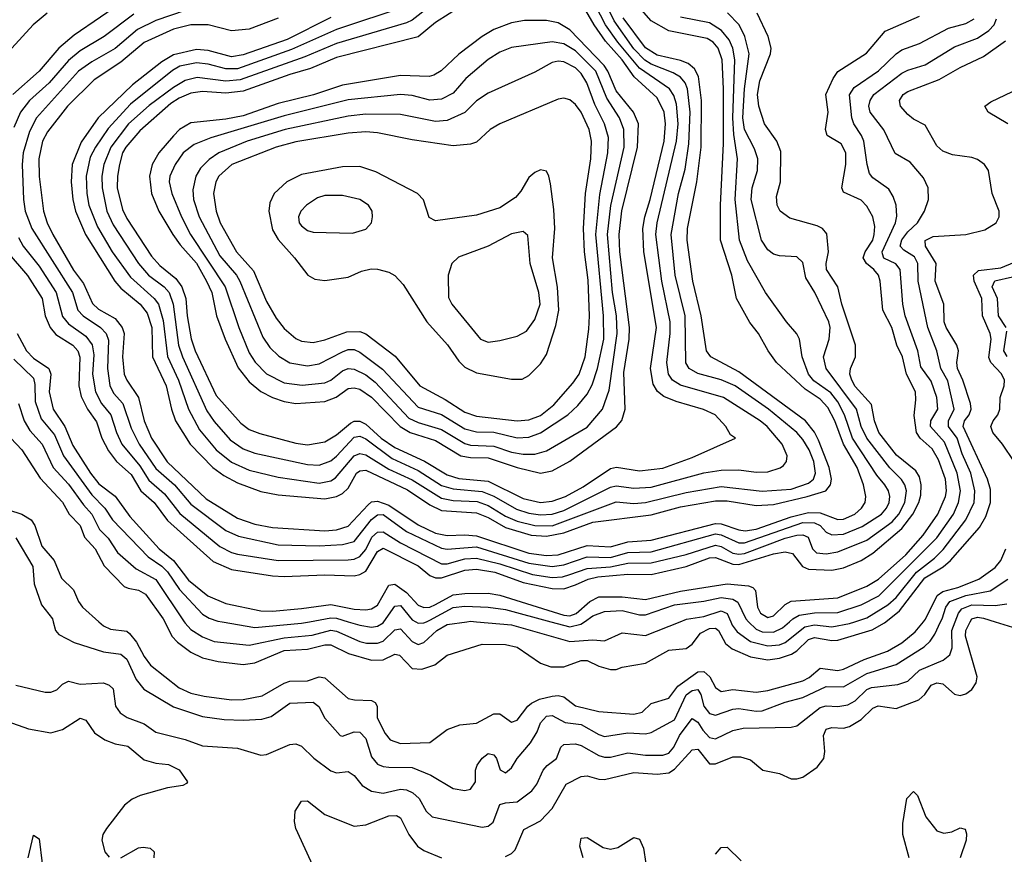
# Model space of a CAD drawing. Header units: inches. Extents: x 1682530 to 1839546, y 640742 to 791647.
# Tile 332 of 656: x 1715863 to 1719241, y 729202 to 732067. Entities that reach past the tile are written whole.
import ezdxf

# ---------------------------------------------------------------- set-up
doc = ezdxf.new("R2010")
doc.units = ezdxf.units.IN
doc.header["$MEASUREMENT"] = 0
doc.layers.add('B7712', color=7, linetype='Continuous')
doc.layers.add('B7713', color=7, linetype='Continuous')

msp = doc.modelspace()

# ---------------------------------------------------------------- linework, layer by layer
at = {"layer": 'B7712', "color": 5}
for points, elevation in [([(1715850, 729782.4), (1715950, 729758.2), (1715970, 729757.8), (1715990, 729766.3), (1716010, 729786), (1716030, 729796.1), (1716070, 729786.2), (1716150.1, 729790.1), (1716170, 729782.6), (1716183.9, 729770), (1716191.4, 729710), (1716207, 729687), (1716231, 729671), (1716290, 729650.1), (1716330, 729620.9), (1716430, 729596.3), (1716490, 729574.5), (1716610, 729565.6), (1716690, 729541.8), (1716710, 729543.9), (1716790, 729578.3), (1716810, 729581.4), (1716830, 729572.8), (1716871.8, 729531.7), (1716930, 729487.8), (1716950, 729480.9), (1716990, 729485.4), (1717010, 729472.1), (1717038.3, 729438.3), (1717070, 729417.8), (1717110, 729411), (1717170, 729425.5), (1717190, 729423.4), (1717212.3, 729412.3), (1717233, 729393), (1717257.7, 729350), (1717278, 729330), (1717450, 729294.4), (1717470, 729297.9), (1717487.6, 729312.4), (1717510, 729372.2), (1717530, 729378.7), (1717570, 729381.3), (1717620.6, 729419.4), (1717637.1, 729442.9), (1717658.7, 729490), (1717673, 729507), (1717705.2, 729530), (1717720.2, 729570), (1717730, 729578.6), (1717770, 729581), (1717790, 729574.7), (1717850, 729540.7), (1717870, 729535.2), (1717890, 729534.7), (1717950, 729550.4), (1718010, 729542.1), (1718070, 729541.9), (1718090, 729549.4), (1718107.9, 729570), (1718127.4, 729610), (1718170, 729667.5), (1718190, 729655.7), (1718207.4, 729627.4), (1718230, 729602.3), (1718250, 729597.5), (1718310, 729626.6), (1718344.8, 729635.2), (1718510, 729638.6), (1718530, 729643.2), (1718610, 729705.2), (1718630, 729711.1), (1718670, 729708.6), (1718704.8, 729715.2), (1718730, 729728.9), (1718770, 729767.1), (1718786.1, 729773.9), (1718875.8, 729784.2), (1718910, 729796.6), (1718950, 729834.1), (1719031.7, 729868.3), (1719054, 729886), (1719063, 729910), (1719061.5, 729970), (1719072.8, 730000)], 640), ([(1715977.7, 730000), (1715986, 729970), (1715996.5, 729956.5), (1716050, 729929.3), (1716150, 729897.1), (1716210, 729888.6), (1716230, 729871.3), (1716262, 729802), (1716288.2, 729768.2), (1716390, 729708), (1716490, 729675.2), (1716563.9, 729663.9), (1716630, 729662.7), (1716694, 729666), (1716725.8, 729674.2), (1716790, 729720.6), (1716870, 729724.5), (1716888.8, 729708.8), (1716910, 729668.5), (1716962.6, 729610), (1716970, 729606.8), (1717010, 729621.7), (1717030, 729621.3), (1717050, 729598.9), (1717070, 729536.2), (1717090.9, 729510.9), (1717110, 729502.6), (1717130, 729500.3), (1717210, 729500.1), (1717273.8, 729473.8), (1717350, 729427.6), (1717390, 729421), (1717410, 729425), (1717426.8, 729450), (1717427.1, 729490), (1717432.7, 729507.3), (1717450, 729531.4), (1717470, 729547.7), (1717490, 729542.6), (1717499.1, 729530), (1717511.5, 729491.5), (1717530, 729481.3), (1717550, 729498.9), (1717569.8, 729530), (1717615.7, 729584.4), (1717638.2, 729621.8), (1717650, 729652.7), (1717670, 729676), (1717690, 729678.1), (1717734.6, 729654.6), (1717790, 729646.7), (1717850, 729612.8), (1717870, 729606.6), (1717950, 729618.9), (1718010, 729615.4), (1718030, 729619.3), (1718110, 729663.7), (1718150, 729749.3), (1718170, 729763.5), (1718190, 729767), (1718200.1, 729750), (1718210, 729709.7), (1718230, 729684.6), (1718250, 729679.1), (1718310, 729700.2), (1718330, 729702.3), (1718390, 729692.8), (1718410, 729694.4), (1718490, 729723.9), (1718550, 729739.6), (1718630, 729777.6), (1718690, 729776.4), (1718770, 729822.5), (1718870, 729852.7), (1718966.3, 729913.7), (1718986.9, 729933.1), (1719002.6, 729957.4), (1719022.9, 730000)], 660), ([(1716134.4, 730000), (1716150, 729986.1), (1716174.4, 729974.4), (1716230, 729967.5), (1716239.6, 729959.6), (1716263.7, 729930), (1716290, 729880.4), (1716311.2, 729851.2), (1716410, 729772.7), (1716450, 729755.4), (1716495.7, 729744.3), (1716590, 729732.4), (1716630, 729732.6), (1716694.6, 729745.4), (1716770, 729789.1), (1716790, 729795.6), (1716850, 729797.6), (1716890, 729810.4), (1716910, 729807.1), (1716990, 729737), (1717011.5, 729731.5), (1717069.4, 729729.4), (1717082.3, 729722.3), (1717089.2, 729710), (1717089.8, 729669.8), (1717116.4, 729616.4), (1717134.2, 729594.2), (1717170, 729582.3), (1717270, 729585.9), (1717330, 729630.1), (1717373.4, 729646.6), (1717430, 729652.2), (1717490, 729683.4), (1717510, 729684.2), (1717550, 729654.8), (1717570, 729662.6), (1717606.1, 729710), (1717619.4, 729720.6), (1717645.9, 729734.1), (1717690, 729744.8), (1717710, 729746.9), (1717730, 729742), (1717770, 729711.2), (1717850, 729692.4), (1717970, 729683.1), (1717998.8, 729690), (1718030, 729718.9), (1718090, 729737.4), (1718121.5, 729778.5), (1718190, 729827.6), (1718210, 729829.8), (1718230.8, 729810.8), (1718250, 729774), (1718270, 729760.9), (1718310, 729767.2), (1718390, 729758.8), (1718430, 729764.3), (1718550, 729797), (1718571.9, 729808.1), (1718610, 729840.4), (1718670, 729832.4), (1718690, 729836.8), (1718761.1, 729870), (1718840.7, 729899.3), (1718890, 729927.9), (1718935, 729965), (1718964.2, 730000)], 680), ([(1716360.3, 730000), (1716385.3, 729950), (1716403.7, 729930), (1716450, 729895.1), (1716490, 729876.4), (1716543.4, 729863.4), (1716630, 729853.4), (1716670, 729859.3), (1716770, 729900.9), (1716850, 729906.3), (1716910, 729920.9), (1716930, 729921), (1716990.6, 729890.6), (1717070, 729868.2), (1717110, 729868.9), (1717150, 729888.8), (1717165.7, 729885.7), (1717210, 729839.3), (1717243.2, 729836.8), (1717287.7, 729852.3), (1717330, 729885.5), (1717450, 729923), (1717530, 729921.9), (1717570, 729913), (1717650, 729857.4), (1717684.9, 729844.9), (1717730, 729845.8), (1717790, 729866.9), (1717810, 729866.5), (1717850, 729847.3), (1717890, 729835.6), (1717910, 729836.3), (1717930, 729844.4), (1718010, 729857.7), (1718090, 729902.6), (1718150, 729908.4), (1718170, 729923.3), (1718199.2, 729960.8), (1718230, 729976.4), (1718250, 729977.8), (1718260.7, 729970), (1718284.9, 729924.9), (1718307.6, 729907.6), (1718370, 729879.2), (1718430, 729868.8), (1718470, 729875.2), (1718510.8, 729889.2), (1718530, 729900.3), (1718570, 729938.8), (1718590, 729946.5), (1718650, 729935.9), (1718670, 729937.2), (1718788.1, 729971.9), (1718830, 729996.3), (1718834.6, 730000)], 720), ([(1716426.7, 730000), (1716430, 729995.1), (1716450, 729973.1), (1716490, 729947.8), (1716530, 729931.9), (1716650, 729919.2), (1716770, 729945), (1716865.9, 729954.1), (1716930, 729970.7), (1716950, 729968.1), (1717030, 729932.1), (1717053.3, 729926.7), (1717090, 729926.8), (1717110, 729933.5), (1717150, 729972.8), (1717170, 729975.9), (1717210, 729932.5), (1717230, 729922.1), (1717250, 729928.8), (1717294.3, 729970), (1717330, 729990.6), (1717396.6, 730000)], 740), ([(1716557.2, 730000), (1716670, 729979.8), (1716830, 729994.8), (1716857.3, 730000)], 760), ([(1716990.4, 730000), (1717030, 729987.9), (1717070, 729981.5), (1717090, 729985), (1717110, 729996.8), (1717112.2, 730000)], 760), ([(1717221.7, 730000), (1717230, 729995.1), (1717250, 729996.4), (1717258.3, 730000)], 760), ([(1717430.5, 730000), (1717550, 729989), (1717750, 729932.2), (1717830, 729938), (1717870, 729934), (1717930, 729962.4), (1718010, 729953.4), (1718129.2, 730000)], 740), ([(1717530, 729193.7), (1717550, 729203.8), (1717563, 729217), (1717593.2, 729286.8), (1717650, 729316.6), (1717690, 729358.7), (1717737.7, 729442.3), (1717790, 729468.6), (1717810, 729471.5), (1717850, 729459.7), (1717870, 729458.3), (1717970, 729482), (1718050, 729476.4), (1718090, 729481.1), (1718110, 729493.4), (1718170, 729560.7), (1718190, 729562.9), (1718230, 729512.2), (1718250, 729512.6), (1718310, 729535.9), (1718336.6, 729536.6), (1718370, 729525.6), (1718413.4, 729490), (1718470, 729478.6), (1718510, 729461.2), (1718530, 729460.7), (1718550, 729466.5), (1718599.3, 729500.7), (1718621.8, 729530), (1718625.4, 729554.6), (1718621.1, 729610), (1718630, 729631.8), (1718650, 729636.6), (1718690, 729634.6), (1718710, 729640.6), (1718750, 729664.6), (1718790, 729703.6), (1718809, 729711), (1718870, 729702.5), (1718948.2, 729731.8), (1718968.5, 729750), (1718990, 729782.5), (1719009.4, 729790.6), (1719030, 729787.4), (1719070, 729751.1), (1719090, 729746.5), (1719110, 729752.9), (1719130, 729767.1), (1719145.4, 729790), (1719148.6, 729811.4), (1719108.5, 729950), (1719109.7, 729970), (1719124.8, 730000)], 620), ([(1717685.8, 730000), (1717750, 729982.6), (1717788.6, 729991.4), (1717800.8, 730000)], 760), ([(1718302.7, 730000), (1718308, 729988), (1718325.2, 729965.2), (1718370, 729932.7), (1718430, 729916.9), (1718470, 729921.1), (1718490, 729929.3), (1718556.9, 729983.1), (1718590, 729990), (1718650, 729982.2), (1718710, 729994), (1718728.6, 730000)], 740), ([(1718364.2, 730000), (1718390, 729974.3), (1718410, 729964.9), (1718450, 729964.4), (1718480.7, 729979.3), (1718504, 730000)], 760), ([(1719210.4, 730000), (1719270, 729981.3), (1719310, 729976.4), (1719330, 729978.9), (1719350, 729987.6), (1719361.8, 730000)], 620), ([(1715818.5, 729658.5), (1715892.7, 729632.7), (1715970, 729618.9), (1716009.4, 729630.6), (1716070, 729669.2), (1716090, 729661.7), (1716119.1, 729619.1), (1716155.1, 729595.1), (1716190, 729580.8), (1716233.4, 729573.4), (1716290, 729526.2), (1716330, 729514.7), (1716373.4, 729510), (1716410, 729492), (1716438.7, 729450), (1716435.5, 729444.5), (1716422.5, 729437.5), (1716370, 729429.8), (1716276, 729404), (1716248.6, 729391.4), (1716222.3, 729370), (1716160.9, 729290), (1716148.3, 729270), (1716144.6, 729250), (1716155.4, 729210), (1716170, 729192.3)], 620), ([(1718914.6, 729190), (1718893.4, 729270), (1718893, 729307), (1718907.2, 729392.9), (1718930, 729417.6), (1718943.7, 729403.7), (1718972.2, 729330), (1719010, 729282.5), (1719033.7, 729273.7), (1719061.8, 729278.2), (1719090, 729292.2), (1719107.5, 729287.5), (1719112.1, 729272.1), (1719110.1, 729250), (1719090.3, 729190)], 580), ([(1716874.5, 729150), (1716809.9, 729290), (1716805.9, 729314.1), (1716808.1, 729350), (1716830, 729384.2), (1716850, 729385.5), (1716910, 729337.8), (1717010, 729298.6), (1717050, 729302.5), (1717130, 729334.2), (1717155.3, 729335.3), (1717170, 729326.7), (1717197.7, 729270), (1717227.7, 729230), (1717250, 729214.2), (1717310.4, 729190)], 620), ([(1715891.6, 729190), (1715910, 729267.7), (1715930, 729254.9), (1715939.7, 729170)], 580), ([(1717796.4, 729190), (1717785, 729230), (1717790, 729257.4), (1717810, 729259.3), (1717864.7, 729224.7), (1717890, 729218.8), (1717915.2, 729224.8), (1717970, 729259.1), (1717990, 729254), (1718002.8, 729222.8), (1718011.6, 729170)], 580), ([(1716210, 729189.7), (1716270, 729223.4), (1716286.3, 729226.3), (1716310, 729222.3), (1716324.3, 729210), (1716323.2, 729190)], 620), ([(1718250, 729201.5), (1718270, 729225.2), (1718290, 729226.3), (1718338.7, 729178.7)], 580)]:
    msp.add_lwpolyline(points, dxfattribs=dict(at, elevation=elevation))
at = {"layer": 'B7713', "color": 5}
for points, elevation in [([(1716230, 732139), (1716050, 732014.1), (1715997.1, 731970), (1715929.8, 731890.2), (1715838.7, 731810)], 820), ([(1717187.4, 732112.6), (1716950, 732033.4), (1716795.4, 731964.6), (1716610, 731898.9), (1716570, 731898), (1716510, 731914.5), (1716470, 731919.4), (1716412.5, 731907.5), (1716386.8, 731893.2), (1716242.7, 731777.3), (1716166.7, 731693.3), (1716122.7, 731630), (1716105, 731595), (1716090.9, 731530), (1716092.8, 731470), (1716100.2, 731430), (1716130, 731356.2), (1716179.6, 731270), (1716243.3, 731183.3), (1716324.6, 731110), (1716339.4, 731090), (1716354.6, 731034.6), (1716370.4, 730910.4), (1716407.8, 730830), (1716441.5, 730730), (1716479.3, 730659.3), (1716537.5, 730590), (1716590, 730547.6), (1716650, 730521), (1716750, 730497), (1716890, 730476.1), (1716930, 730484.3), (1716946.2, 730493.8), (1717010, 730569.4), (1717030, 730578.3), (1717050, 730573.4), (1717130, 730523.4), (1717210, 730487.7), (1717310, 730424.1), (1717350, 730416.1), (1717432.5, 730412.5), (1717470, 730399.5), (1717530, 730362.7), (1717570, 730345.4), (1717630, 730330.8), (1717690, 730329.2), (1717910, 730411.7), (1717970, 730406.5), (1718010, 730409.1), (1718150, 730444), (1718270, 730464.7), (1718410, 730448.2), (1718510, 730455.1), (1718570, 730475.4), (1718587.2, 730490), (1718593.8, 730510), (1718587.8, 730550), (1718571.3, 730590), (1718550, 730626.1), (1718529.5, 730650), (1718432.5, 730730), (1718317.6, 730810), (1718270.4, 730830.4), (1718190, 730852.4), (1718160.4, 730870), (1718148.6, 730888.6), (1718146.4, 731050), (1718112.4, 731190), (1718098.3, 731330), (1718123.9, 731470), (1718146.3, 731553.7), (1718158.8, 731641.2), (1718163.7, 731750), (1718154, 731830), (1718145.8, 731850), (1718129.9, 731870), (1718104.9, 731884.9), (1718030, 731914.2), (1718008.3, 731928.3), (1717970, 731967.5), (1717902.8, 732062.8), (1717857.6, 732157.6)], 940), ([(1717266.9, 732110), (1717210, 732065.5), (1717190, 732057), (1716950, 731985.9), (1716840.7, 731939.3), (1716619.2, 731860.8), (1716570, 731855.7), (1716471.6, 731868.4), (1716430, 731858.7), (1716390, 731834.5), (1716307.4, 731772.6), (1716236, 731710), (1716175.3, 731630), (1716152, 731570), (1716145.1, 731530), (1716145.3, 731490), (1716162.2, 731410), (1716183.4, 731363.4), (1716270.4, 731230), (1716305.3, 731190), (1716358, 731150), (1716375.6, 731130), (1716389.8, 731090), (1716407.5, 730950), (1716421, 730910), (1716504.6, 730724.6), (1716530, 730688.1), (1716584.8, 730624.8), (1716630, 730593.7), (1716670, 730578.4), (1716850, 730539.7), (1716890, 730538.2), (1716930, 730553.1), (1716950, 730568.1), (1717010, 730633.3), (1717030, 730637.8), (1717050, 730628.5), (1717140.8, 730560.8), (1717230, 730519.4), (1717310, 730468.2), (1717350, 730456.6), (1717450, 730447.7), (1717490, 730431.3), (1717567.1, 730387.1), (1717610, 730373.4), (1717650, 730367.2), (1717690, 730369.4), (1717730, 730381.8), (1717890, 730462.5), (1717910, 730466.9), (1717970, 730458.4), (1718030, 730462.2), (1718210, 730511.3), (1718270, 730521), (1718330, 730521.3), (1718390, 730513.6), (1718430, 730515.2), (1718471.8, 730528.2), (1718483.4, 730536.6), (1718494.3, 730550), (1718496.4, 730570), (1718479.4, 730610), (1718427.4, 730670), (1718403.7, 730690), (1718277.4, 730770), (1718130, 730812.2), (1718102.6, 730830), (1718089.7, 730849.7), (1718083.6, 730890), (1718095.4, 730990), (1718095.3, 731030), (1718065.7, 731170), (1718045.9, 731330), (1718050.7, 731370), (1718117.1, 731650), (1718122.3, 731710), (1718116.7, 731776.7), (1718107.3, 731807.3), (1718092.1, 731830), (1717990, 731900.9), (1717915.1, 731990), (1717873.5, 732050), (1717821.1, 732150)], 960), ([(1717430, 732148.2), (1717290, 732057.7), (1717230, 732008.7), (1716950, 731938), (1716860.7, 731899.3), (1716790, 731879.6), (1716630, 731822.4), (1716570, 731814.9), (1716490, 731820.3), (1716450, 731815), (1716410, 731798.2), (1716380.9, 731779.1), (1716274.6, 731685.4), (1716227.2, 731630), (1716216, 731610), (1716205.4, 731570), (1716197.9, 731530), (1716197.2, 731490), (1716215.1, 731415.1), (1716230, 731384.4), (1716314.9, 731254.9), (1716343.8, 731223.8), (1716398.4, 731178.3), (1716419.4, 731150), (1716432.8, 731110), (1716437, 731050), (1716451.3, 730971.3), (1716465.2, 730930), (1716537.3, 730777.3), (1716621.4, 730681.4), (1716650, 730660.5), (1716686.3, 730646.3), (1716810, 730613.2), (1716850, 730607.3), (1716910, 730617.3), (1716950, 730641.7), (1716998.3, 730681.7), (1717010, 730688.2), (1717030, 730689.1), (1717050, 730678.9), (1717102.6, 730630), (1717150, 730597.9), (1717251.3, 730551.3), (1717330, 730504.5), (1717370, 730492.2), (1717470, 730482.2), (1717590, 730423.6), (1717650, 730409.8), (1717690, 730413.8), (1717735.9, 730430), (1717796.2, 730463.8), (1717890, 730526.4), (1717910.3, 730530.3), (1717990, 730517.9), (1718070, 730527), (1718170, 730563.5), (1718319, 730630), (1718302.2, 730642.2), (1718285.8, 730670), (1718249, 730710), (1718209.1, 730729.1), (1718115.9, 730755.9), (1718073.5, 730773.5), (1718050.9, 730790.9), (1718036, 730816), (1718027.2, 730870), (1718047.8, 731010), (1718004.7, 731270), (1718001.4, 731350), (1718007.8, 731390), (1718026.6, 731450), (1718074.1, 731650), (1718079, 731710), (1718073.9, 731750), (1718050, 731799.5), (1717970.8, 731870.8), (1717930.1, 731930), (1717873.3, 731993.3), (1717834, 732050), (1717790, 732126.1)], 980), ([(1716750, 732072.5), (1716650, 732034.4), (1716590, 732028.8), (1716510, 732049.5), (1716450, 732049.7), (1716390, 732035), (1716290, 731989.4), (1716210, 731921.8), (1716118.8, 731861.2), (1716026.4, 731770), (1715958.2, 731681.8), (1715941, 731650), (1715928.6, 731590), (1715929.3, 731529.3), (1715944.1, 731410), (1715956.7, 731370), (1715976.8, 731330), (1716047.2, 731207.2), (1716081.8, 731161.8), (1716113.1, 731093.1), (1716133.4, 731073.4), (1716190, 731041.5), (1716214.9, 731010), (1716220.7, 730990), (1716215.2, 730910), (1716221.6, 730850), (1716230.1, 730830), (1716270.5, 730770.5), (1716289.3, 730690), (1716315.1, 730630), (1716369, 730549), (1716502.3, 730422.3), (1716610, 730356), (1716670, 730334.8), (1716730, 730323.3), (1716910, 730312.4), (1716950, 730315.3), (1716990, 730328.8), (1717058, 730402), (1717070, 730411.5), (1717090, 730413.8), (1717130, 730400.7), (1717230, 730332.9), (1717290, 730304.4), (1717330, 730296), (1717390, 730299), (1717430, 730295.5), (1717610, 730235), (1717670, 730227.3), (1717710, 730229.7), (1717810, 730261.4), (1717890, 730257.7), (1717950, 730274), (1718030, 730279.7), (1718250, 730337.9), (1718270, 730336.3), (1718330, 730315.6), (1718352.5, 730312.5), (1718390, 730318.3), (1718510, 730360), (1718570, 730375.5), (1718610, 730374.3), (1718670, 730351.3), (1718690, 730352.4), (1718728.9, 730370), (1718751.7, 730390), (1718763.5, 730410), (1718766.1, 730430), (1718758.1, 730470), (1718737, 730530), (1718690, 730610.3), (1718659.7, 730690), (1718635.7, 730735.7), (1718610, 730764.2), (1718558.2, 730798.2), (1718459.2, 730890), (1718430.9, 730930), (1718397.5, 730990), (1718367.7, 731027.7), (1718322.1, 731110), (1718306.8, 731190), (1718267.9, 731310), (1718267.7, 731430), (1718277.4, 731642.6), (1718278, 731830), (1718273.7, 731930), (1718259.4, 731970), (1718242.1, 731990), (1718222.2, 732002.2), (1718090, 732029.1), (1718030, 732063.4), (1717988.2, 732110)], 880), ([(1715819.6, 731270), (1715890, 731188.6), (1715939.5, 731110), (1715949.8, 731050), (1715966.9, 731010), (1715986.6, 730986.6), (1716045.6, 730950), (1716062.3, 730930), (1716068.6, 730908.6), (1716065.4, 730810), (1716073.9, 730773.9), (1716095, 730730), (1716126.2, 730686.2), (1716145, 730630), (1716167.2, 730587.2), (1716195, 730550), (1716245.1, 730505.1), (1716278, 730450), (1716323.9, 730410), (1716370, 730347.8), (1716527.2, 730207.2), (1716590, 730178.9), (1716730, 730157.9), (1716770, 730155.6), (1716910, 730161.1), (1717010, 730157.8), (1717030, 730161.9), (1717050, 730173.5), (1717090, 730240.7), (1717110, 730252.3), (1717230, 730192.2), (1717270, 730159.2), (1717290, 730150.6), (1717310, 730151.3), (1717390, 730176.6), (1717430, 730180.4), (1717492.8, 730170), (1717590, 730135), (1717690, 730114.1), (1717730, 730113.3), (1717770, 730126.6), (1717813.4, 730146.7), (1717846.2, 730153.8), (1717950, 730163.1), (1718030, 730162.6), (1718150, 730189.6), (1718230, 730219.4), (1718250, 730221.2), (1718310, 730197.8), (1718330, 730197), (1718450, 730233.1), (1718490, 730240.2), (1718514.8, 730234.8), (1718548.9, 730190), (1718570, 730180.1), (1718650, 730176.9), (1718690, 730185.2), (1718750, 730210.9), (1718790, 730235.4), (1718890, 730320.3), (1718927, 730370), (1718948.3, 730410), (1718954.9, 730434.9), (1718956.3, 730470), (1718950, 730497.9), (1718938.2, 730518.2), (1718872, 730572), (1718810.9, 730650), (1718796.1, 730690), (1718785.5, 730745.5), (1718730, 730807.8), (1718718.1, 730830), (1718711, 730850), (1718713.6, 730870), (1718731, 730910), (1718731.3, 730950), (1718684.3, 731090), (1718669.9, 731150), (1718631.8, 731210), (1718629.9, 731230), (1718638.1, 731270), (1718632.2, 731332.2), (1718617.3, 731350), (1718599.2, 731359.2), (1718505.7, 731385.7), (1718472.7, 731410), (1718461.6, 731430), (1718459.6, 731460.4), (1718473.1, 731510), (1718474.6, 731614.6), (1718461.1, 731650), (1718418.5, 731710), (1718399, 731770), (1718394.1, 731810), (1718402.3, 731857.7), (1718439.4, 731950), (1718440.9, 731970), (1718431.5, 732010), (1718393.9, 732090)], 820), ([(1715956.8, 732090), (1715908.7, 732050), (1715835.7, 731970)], 780), ([(1716254, 732086), (1716152.7, 732010), (1716070, 731960.4), (1716030, 731926.7), (1715964.4, 731850), (1715896.4, 731790), (1715865.1, 731750), (1715842.8, 731697.2)], 840), ([(1715854.5, 730990), (1715886.5, 730930), (1715910, 730904.8), (1715962.4, 730870), (1715969.2, 730850), (1715963.5, 730790), (1715977.7, 730730), (1716017.7, 730670), (1716045.4, 730605.4), (1716105.7, 730510), (1716134.1, 730474.1), (1716190, 730431.1), (1716240.9, 730360.9), (1716341.3, 730250), (1716390.1, 730210), (1716442.4, 730142.4), (1716508.5, 730088.5), (1716570, 730062.5), (1716690, 730037.3), (1716730, 730036.4), (1716830, 730045.1), (1716930, 730059.6), (1717010, 730043.1), (1717050, 730040.5), (1717070, 730044.6), (1717090, 730056.5), (1717130, 730125.5), (1717150, 730129.4), (1717190, 730100.9), (1717230, 730057.2), (1717250, 730048.8), (1717270, 730050.7), (1717290, 730059.4), (1717350, 730092.2), (1717390, 730097.6), (1717470, 730098.2), (1717510, 730090.8), (1717730, 730023.1), (1717750, 730020.8), (1717772, 730028), (1717819.5, 730070), (1717850, 730085.8), (1717930, 730085.4), (1718010, 730075.9), (1718130, 730104.5), (1718290, 730130), (1718363.6, 730123.6), (1718378, 730118.1), (1718387.9, 730107.9), (1718394.2, 730050), (1718404.4, 730030), (1718430, 730014.5), (1718450, 730019.9), (1718490, 730059.4), (1718509.7, 730070.3), (1718670, 730081.9), (1718770, 730122.5), (1718810, 730145.8), (1718903.3, 730230), (1718962.6, 730297.4), (1719013.9, 730370), (1719039.5, 730430), (1719042.9, 730450), (1719039.1, 730490), (1719015.6, 730555.6), (1718993.6, 730593.6), (1718952.8, 730630), (1718939.9, 730650), (1718932.2, 730707.8), (1718938, 730762), (1718936.2, 730790), (1718906.1, 730850), (1718891.8, 730910), (1718872.6, 730950), (1718855, 731010), (1718824.1, 731070), (1718815.1, 731170), (1718809.5, 731190), (1718793.5, 731210), (1718768.2, 731230), (1718757.6, 731250), (1718764.1, 731270), (1718789.9, 731310), (1718794.9, 731330), (1718796.9, 731356.9), (1718790.3, 731390), (1718770, 731426.9), (1718750, 731447.5), (1718690, 731475.3), (1718684, 731490), (1718697.9, 731570), (1718697.7, 731610), (1718681.4, 731641.4), (1718634, 731670), (1718627.9, 731690), (1718636.9, 731750), (1718629.1, 731810), (1718654.2, 731865.8), (1718670.3, 731889.7), (1718768, 731952), (1718832.3, 732027.7), (1718950, 732078.8)], 780), ([(1715858.9, 731318.9), (1715874.7, 731290), (1715930, 731221.4), (1715988, 731130), (1716010, 731047.9), (1716030, 731022.6), (1716090, 730980.6), (1716111, 730951), (1716116.8, 730916.8), (1716112.8, 730850), (1716123.1, 730790), (1716143.3, 730750), (1716175.9, 730710), (1716194.8, 730650), (1716213.6, 730610), (1716274.9, 730534.9), (1716306.3, 730486.3), (1716359.8, 730439.8), (1716411.8, 730371.8), (1716550, 730258.7), (1716590, 730237.9), (1716610, 730232.5), (1716750, 730209.8), (1716990, 730212.8), (1717010, 730215.1), (1717030, 730223.7), (1717050, 730248), (1717071.5, 730290), (1717090, 730307.9), (1717110, 730309.2), (1717170, 730270.8), (1717310, 730198.6), (1717330, 730198.8), (1717390, 730215.6), (1717430, 730218.9), (1717510, 730199), (1717622.2, 730162.2), (1717690, 730151.9), (1717725.4, 730154.6), (1717750, 730162.3), (1717810, 730182.5), (1717890, 730188.3), (1717950, 730200.9), (1718030, 730201.8), (1718150, 730230.4), (1718250, 730263.4), (1718270, 730259), (1718310, 730235.8), (1718330, 730231.9), (1718350, 730234.6), (1718490, 730287.6), (1718530, 730297.8), (1718550, 730298.4), (1718568.9, 730290), (1718583.5, 730250), (1718597, 730237), (1718630, 730233), (1718670, 730240.3), (1718770, 730279.9), (1718856.5, 730343.5), (1718879.1, 730370), (1718900.2, 730410), (1718905.5, 730450), (1718899.8, 730470), (1718888.3, 730488.3), (1718848.4, 730528.4), (1718769.9, 730630), (1718750, 730670), (1718733.8, 730730), (1718629.9, 730870), (1718620.7, 730910), (1718639.9, 730970), (1718644.4, 731010), (1718639.1, 731030), (1718591.3, 731130), (1718560.9, 731180.9), (1718550, 731233), (1718530, 731252.6), (1718470, 731256.4), (1718450, 731262.6), (1718430, 731277.5), (1718408.5, 731310), (1718372.6, 731450), (1718375.9, 731490), (1718394.5, 731550), (1718395.4, 731590), (1718384.1, 731624.1), (1718350.2, 731690), (1718344.1, 731730), (1718350, 731830.4), (1718365.4, 731950), (1718350.9, 732010), (1718331.4, 732050), (1718291.3, 732091.3)], 840), ([(1716430, 732098.7), (1716330, 732064.3), (1716266.9, 732033.1), (1716190, 731968), (1716110, 731922.3), (1716064.9, 731890), (1715920.1, 731730), (1715896.5, 731683.5), (1715874.7, 731610), (1715871.5, 731570), (1715875.3, 731450), (1715881.9, 731410), (1715904.7, 731350), (1716043.8, 731130), (1716062.4, 731070), (1716080.3, 731050), (1716140.1, 731010), (1716159.1, 730990), (1716167.2, 730967.2), (1716164.1, 730870), (1716171.7, 730811.7), (1716185.2, 730785.2), (1716216.3, 730750), (1716245.1, 730665.1), (1716272.6, 730610), (1716330, 730526.6), (1716394, 730470), (1716450, 730403.3), (1716570, 730313.7), (1716613.8, 730293.8), (1716750, 730264.2), (1716890, 730261.2), (1716970, 730264.9), (1717010, 730275.5), (1717070, 730351), (1717090, 730367.7), (1717110, 730368.4), (1717189.6, 730309.6), (1717310, 730252.9), (1717330, 730249.5), (1717430, 730257.5), (1717610, 730201.4), (1717690, 730189.5), (1717730, 730195.3), (1717810, 730222.8), (1717890, 730220.3), (1717950, 730238.3), (1718030, 730239.6), (1718250, 730301.4), (1718270, 730298.6), (1718330, 730271.3), (1718350, 730271.4), (1718550, 730340.9), (1718590, 730340.2), (1718609.2, 730330), (1718630, 730308.2), (1718650, 730298.1), (1718690, 730300.7), (1718753.3, 730326.7), (1718819.5, 730370), (1718836.9, 730390), (1718846.1, 730410), (1718848.6, 730430), (1718843.9, 730450), (1718831.7, 730470), (1718803.9, 730503.9), (1718720.9, 730630), (1718693.2, 730710), (1718670, 730754.7), (1718645.7, 730785.7), (1718587.4, 730827.4), (1718569.7, 730850), (1718547.7, 730910), (1718538.8, 730970), (1718530, 730988.3), (1718493.8, 731030), (1718421.5, 731130), (1718359.7, 731239.7), (1718332.2, 731310), (1718317.5, 731450), (1718325.4, 731590), (1718312.9, 731672.9), (1718309.5, 731730), (1718317.3, 731930), (1718309.8, 731969.8), (1718297.6, 731997.6), (1718270.7, 732030.7), (1718230, 732056.5), (1718130, 732075.7)], 860), ([(1716930, 732075.3), (1716781, 731999), (1716630, 731946.5), (1716590, 731939.6), (1716510, 731961.3), (1716470, 731964.6), (1716390, 731946.1), (1716350, 731922.8), (1716250, 731844), (1716132.4, 731730), (1716073.3, 731646.7), (1716043.1, 731570), (1716039.3, 731510), (1716045.1, 731450), (1716054.3, 731410), (1716088.4, 731330), (1716189, 731169), (1716210, 731145.1), (1716276.4, 731090), (1716299.6, 731059.6), (1716316.1, 731010), (1716318.5, 730910), (1716365.9, 730810), (1716383.1, 730730), (1716397.8, 730690), (1716447.7, 730610), (1716525.8, 730530), (1716562.7, 730502.7), (1716610, 730476.5), (1716690, 730447.5), (1716750, 730435.6), (1716910, 730421.7), (1716950, 730429.8), (1716970, 730439.9), (1716990, 730458.9), (1717018.1, 730510), (1717030, 730518.8), (1717050, 730520.2), (1717193.3, 730453.3), (1717270, 730401), (1717310, 730382.3), (1717430, 730374), (1717470, 730358.1), (1717530, 730323.7), (1717617.4, 730297.4), (1717670, 730293.8), (1717730, 730305.9), (1717830, 730341.9), (1718030, 730367.2), (1718130, 730394.9), (1718250, 730414.8), (1718290, 730415.3), (1718390, 730399.1), (1718450, 730402.9), (1718565.3, 730430), (1718628.8, 730450), (1718645.3, 730470), (1718648.9, 730490), (1718640.5, 730530), (1718604, 730624), (1718590, 730651.2), (1718559.4, 730690), (1718330, 730857.6), (1718234, 730910), (1718219.9, 730930), (1718201.7, 731050), (1718172.1, 731170), (1718153, 731310), (1718154.9, 731350), (1718186.4, 731510), (1718201.1, 731630), (1718202, 731790), (1718192, 731872), (1718178.4, 731898.4), (1718156.8, 731916.8), (1718130, 731927.2), (1718050, 731945.7), (1718010, 731970.2), (1717933.4, 732073.4)], 920), ([(1718504, 730000), (1718515.3, 730010), (1718537.4, 730022.6), (1718590, 730030.7), (1718670, 730031.9), (1718750, 730058), (1718811.4, 730088.6), (1719010, 730287.8), (1719067.5, 730370), (1719084.8, 730410), (1719091.4, 730450), (1719080.2, 730510), (1719036.1, 730616.1), (1718988.5, 730670), (1718989.6, 730690), (1719013.7, 730730), (1719009.4, 730770), (1718990, 730826.4), (1718955, 730875), (1718944.3, 730930), (1718900.8, 731050), (1718892.8, 731090), (1718883.6, 731210), (1718868.9, 731228.9), (1718828.1, 731248.1), (1718823.3, 731263.3), (1718822.4, 731270), (1718868.5, 731370), (1718872.4, 731392.4), (1718870.3, 731430.3), (1718860.3, 731460.3), (1718845.3, 731485.3), (1718790, 731524), (1718779.2, 731539.2), (1718770.4, 731570), (1718759.2, 731650), (1718751.5, 731670), (1718724.7, 731710), (1718718.7, 731730), (1718710.6, 731809.4), (1718725.9, 731834.1), (1718810, 731891.2), (1718870, 731950.1), (1718890, 731964.3), (1718950, 731985.3), (1719050, 732038.5), (1719110, 732053.8), (1719137.7, 732070)], 760), ([(1718728.6, 730000), (1718770, 730013.3), (1718842, 730058), (1718870, 730083.8), (1718939.6, 730170), (1719002, 730218), (1719031.6, 730248.4), (1719109.1, 730350), (1719137.5, 730410), (1719140.6, 730450), (1719126.2, 730510), (1719096.7, 730576.7), (1719079.4, 730630), (1719050.5, 730670), (1719050.5, 730690), (1719069.7, 730730), (1719047.3, 730827.3), (1719023.5, 730870), (1719009.5, 730930), (1718979, 731010), (1718946.1, 731170), (1718944.9, 731230), (1718933, 731253), (1718896.2, 731276.2), (1718884.5, 731290), (1718890, 731311.9), (1718910, 731338.4), (1718943.4, 731370), (1718967.7, 731410), (1718981, 731450), (1718980.2, 731490), (1718964.6, 731524.6), (1718918.5, 731578.5), (1718867.3, 731607.3), (1718828.6, 731688.6), (1718781, 731750), (1718776.7, 731770), (1718780.6, 731790), (1718793.5, 731810), (1718890, 731883.2), (1718910, 731893.8), (1718970, 731912), (1719070, 731974.3), (1719150, 732004.2), (1719188.9, 732030), (1719206.6, 732050), (1719214.4, 732070)], 740), ([(1718834.6, 730000), (1718881.9, 730038.1), (1718968.6, 730151.4), (1719031.6, 730188.4), (1719057.1, 730210), (1719155.9, 730324.1), (1719178.2, 730361.8), (1719194.1, 730410), (1719194.3, 730454.3), (1719183.6, 730490), (1719100.4, 730670), (1719104.6, 730690), (1719121.2, 730710), (1719128.3, 730730), (1719125.2, 730750), (1719099.4, 730830), (1719080.6, 730870), (1719078.6, 730890), (1719084.6, 730930), (1719079.1, 730950), (1719042.4, 731010), (1719035.4, 731030), (1719033.4, 731090), (1719003.7, 731170), (1719008, 731230), (1718971.6, 731290), (1718970.4, 731309.6), (1718996.9, 731323.1), (1719110, 731329.3), (1719174.8, 731345.2), (1719213.7, 731370), (1719223.8, 731390), (1719223.6, 731410), (1719199.9, 731470), (1719187.5, 731550), (1719173.7, 731570), (1719150, 731587), (1719130, 731594.6), (1719063.3, 731603.3), (1719030, 731616.2), (1719010, 731634.5), (1718970, 731704.9), (1718930, 731725.5), (1718910, 731741.2), (1718885.8, 731770), (1718881.6, 731790), (1718894.1, 731810), (1718910, 731820.3), (1719018.5, 731861.5), (1719090, 731902.9), (1719170, 731940.7), (1719245.6, 731994.4)], 720), ([(1719253.2, 731710), (1719186.5, 731750), (1719174.8, 731770), (1719195.2, 731784.8), (1719270, 731820.3)], 680), ([(1719275.8, 730550), (1719235.2, 730610), (1719201.6, 730650), (1719195.5, 730670), (1719203.8, 730690), (1719219.3, 730710), (1719226, 730730), (1719226.9, 730770), (1719240.6, 730810), (1719242, 730830), (1719231.8, 730851.8), (1719194.8, 730890), (1719187.8, 730907.8), (1719196, 730970), (1719193.4, 730990), (1719167, 731050), (1719164.1, 731110), (1719137.6, 731170), (1719135.4, 731190), (1719153.4, 731206.6), (1719230, 731215.8), (1719370, 731273.5)], 680), ([(1719247.6, 731010), (1719222, 731050), (1719218.6, 731110), (1719200.1, 731150), (1719209.3, 731170.7), (1719270, 731183.9)], 660), ([(1719251.1, 730911.1), (1719239.7, 730930), (1719250, 730997.4)], 660), ([(1715842.2, 730902.2), (1715910, 730836.6), (1715914.7, 730814.7), (1715916.3, 730756.3), (1715936.8, 730696.8), (1715982, 730642), (1716013.1, 730570), (1716110, 730435.8), (1716154.9, 730390), (1716181.3, 730350), (1716303.1, 730223.1), (1716350.9, 730190.9), (1716370, 730171.9), (1716410.8, 730110.8), (1716490, 730026.6), (1716512.8, 730012.8), (1716542.6, 730002.6), (1716557.2, 730000)], 760), ([(1715858.6, 730750), (1715878.1, 730690), (1715897, 730657), (1715939.4, 730610), (1715977.5, 730530), (1716030, 730472.7), (1716081.3, 730401.3), (1716110.6, 730370), (1716136.7, 730316.7), (1716166.9, 730286.9), (1716197.8, 730237.8), (1716262, 730182), (1716330, 730145.3), (1716426.7, 730000)], 740), ([(1715832.9, 730630), (1715870.6, 730590), (1715932.9, 730492.9), (1716010, 730410.1), (1716033, 730370), (1716070.5, 730330.5), (1716084.7, 730290), (1716121.6, 730250), (1716152.6, 730192.6), (1716221.5, 730121.5), (1716234.8, 730114.8), (1716270, 730108.3), (1716294.2, 730094.2), (1716355.3, 730010), (1716360.3, 730000)], 720), ([(1715824.6, 730384.6), (1715870, 730369.3), (1715902.1, 730350), (1715914.4, 730330), (1715939.2, 730259.2), (1715981.5, 730210), (1716006.5, 730150), (1716047.8, 730110), (1716064.7, 730070), (1716078.4, 730050), (1716134.4, 730000)], 680), ([(1715850, 730288.7), (1715907.5, 730190), (1715912.6, 730130), (1715937.8, 730057.8), (1715975, 730010), (1715977.7, 730000)], 660), ([(1718964.2, 730000), (1718971.4, 730008.6), (1719010.6, 730090), (1719030, 730103.7), (1719082.5, 730117.5), (1719154.1, 730145.9), (1719210, 730186.5), (1719229.9, 730210), (1719246.6, 730250)], 680), ([(1719022.9, 730000), (1719027.7, 730010), (1719040.6, 730050), (1719055.1, 730070), (1719110, 730090), (1719193.4, 730106.6), (1719253.9, 730146.1)], 660), ([(1717800.8, 730000), (1717830, 730020.6), (1717870, 730035.2), (1717930, 730038.4), (1717990, 730024), (1718010, 730024.2), (1718110, 730058.3), (1718210, 730070.8), (1718270, 730083.4), (1718310, 730077.4), (1718327, 730067), (1718354.2, 730010), (1718364.2, 730000)], 760), ([(1717112.2, 730000), (1717150, 730054), (1717170, 730056.2), (1717210, 730006.9), (1717221.7, 730000)], 760), ([(1717258.3, 730000), (1717270, 730005.2), (1717350, 730048.6), (1717390, 730053), (1717470, 730050.6), (1717530, 730042.1), (1717685.8, 730000)], 760), ([(1719072.8, 730000), (1719084.1, 730030), (1719095.8, 730044.2), (1719130, 730058.1), (1719210, 730055.7), (1719250, 730061.1)], 640), ([(1716857.3, 730000), (1716930, 730013.8), (1716950, 730012.4), (1716990.4, 730000)], 760), ([(1718129.2, 730000), (1718151.3, 730008.7), (1718210, 730017.7), (1718270, 730037.5), (1718290, 730028.5), (1718302.7, 730000)], 740), ([(1719124.8, 730000), (1719130, 730010.3), (1719150, 730015.5), (1719170, 730012.7), (1719210.4, 730000)], 620), ([(1717396.6, 730000), (1717410, 730001.9), (1717430.5, 730000)], 740)]:
    msp.add_lwpolyline(points, dxfattribs=dict(at, elevation=elevation))
for points, elevation in [([(1717595.4, 732064.6), (1717550, 732056.3), (1717490, 732033.1), (1717450, 732009.9), (1717370, 731949.4), (1717308.5, 731891.5), (1717283.5, 731876.5), (1717267.9, 731872.1), (1717170, 731875.6), (1716970, 731842.5), (1716870.4, 731809.6), (1716750, 731779.7), (1716630, 731737.6), (1716570, 731726), (1716450, 731712.7), (1716411.1, 731690), (1716390, 731669), (1716340.5, 731610), (1716317.1, 731570), (1716307.9, 731530), (1716315.2, 731470), (1716340.6, 731410), (1716388.5, 731330), (1716413.9, 731293.9), (1716470, 731230.8), (1716503.9, 731170), (1716522.2, 731130), (1716538.5, 731050), (1716567.6, 730970), (1716612, 730872), (1716650, 730823.4), (1716690, 730791.1), (1716729.8, 730769.8), (1716770, 730756), (1716810, 730749.4), (1716910, 730756.7), (1716949.1, 730770.9), (1716990, 730800.8), (1717010, 730803.4), (1717030, 730798.3), (1717070, 730771.3), (1717168.3, 730670), (1717202.2, 730650), (1717290, 730622.8), (1717376.8, 730570), (1717410, 730563.7), (1717470, 730563.4), (1717570.3, 730529.7), (1717650, 730509.8), (1717690, 730518.1), (1717750, 730551.5), (1717911.1, 730668.9), (1717928.9, 730691.1), (1717940.5, 730730), (1717936.2, 730856.2), (1717954.5, 730970), (1717955.7, 731010), (1717922, 731270), (1717919.6, 731330), (1717928.8, 731411.2), (1717982.2, 731630), (1717986.2, 731710), (1717968.7, 731750), (1717910, 731822.9), (1717881.4, 731890), (1717868.1, 731910), (1717750, 732031.9), (1717710, 732056.4), (1717670, 732064.3)], 1020), ([(1717690, 731991.3), (1717550, 731971.7), (1717510, 731956.1), (1717470, 731930.4), (1717394.1, 731865.9), (1717350, 731814.8), (1717310, 731794.3), (1717270, 731790.7), (1717210, 731807.5), (1717170, 731810.3), (1716990, 731792.4), (1716770, 731737.7), (1716518.5, 731661.5), (1716461.2, 731638.8), (1716424.2, 731610), (1716395.9, 731570), (1716378.5, 731530), (1716376.2, 731510), (1716385.1, 731470), (1716417.9, 731390), (1716448.6, 731330), (1716567.8, 731150), (1716615, 731010), (1716650, 730923.7), (1716670.8, 730890.8), (1716710, 730851), (1716770, 730820.2), (1716832, 730812.1), (1716910, 730820.2), (1716930, 730829), (1716970, 730861.7), (1716990, 730870.1), (1717010, 730867.7), (1717050, 730847.3), (1717082.3, 730822.3), (1717198.6, 730698.6), (1717230, 730683.7), (1717310, 730660.4), (1717390, 730611.7), (1717410, 730606.5), (1717490, 730603.4), (1717550, 730582.9), (1717590, 730574.9), (1717630, 730575.7), (1717670, 730587.3), (1717810, 730667.9), (1717862.2, 730730), (1717885, 730795), (1717912.9, 730990), (1717910.8, 731050), (1717897.2, 731130), (1717880.1, 731330), (1717891.2, 731428.8), (1717936.6, 731630), (1717936.1, 731690), (1717921, 731730), (1717877.4, 731797.4), (1717839.7, 731890), (1717770, 731959.9), (1717730, 731984.1)], 1040), ([(1717710, 731924.4), (1717690, 731920.1), (1717630, 731887.6), (1717470, 731815.2), (1717430, 731788.6), (1717390, 731748.4), (1717330, 731721.3), (1717290, 731718), (1717170, 731741.6), (1717050, 731743.1), (1716990, 731735.5), (1716773.2, 731690), (1716643.7, 731650), (1716546.6, 731610), (1716512.6, 731587.4), (1716482.8, 731557.2), (1716466.9, 731530), (1716456.6, 731483.4), (1716458.8, 731450), (1716478.2, 731390), (1716550, 731256.1), (1716606.6, 731190), (1716618.7, 731170), (1716696.7, 730976.7), (1716721.5, 730941.5), (1716751.8, 730911.8), (1716790, 730888.9), (1716850, 730878.8), (1716890, 730885.7), (1716970, 730926.7), (1716990, 730934.4), (1717010, 730935.1), (1717030, 730925.7), (1717107.2, 730867.2), (1717230, 730737.4), (1717310, 730711.4), (1717390, 730662.1), (1717430, 730652.3), (1717490, 730650.8), (1717570, 730631.8), (1717610, 730633.9), (1717650, 730648.5), (1717743.9, 730710), (1717778, 730742.1), (1717810, 730781.6), (1717827, 730813), (1717845.7, 730870), (1717866.7, 730970), (1717866.1, 731050), (1717840.1, 731330), (1717853.4, 731466.6), (1717881.2, 731610), (1717883, 731663), (1717869.3, 731710), (1717836.5, 731776.5), (1717809, 731850), (1717790, 731882.1), (1717770, 731901.7), (1717730, 731922.6)], 1060), ([(1717730, 731798.2), (1717710, 731794.6), (1717510.8, 731709.2), (1717477.1, 731690), (1717430, 731646.3), (1717410, 731639.5), (1717350, 731634.1), (1717210, 731654.4), (1717090, 731678.8), (1717050, 731681.9), (1716990, 731678.1), (1716810, 731647.4), (1716742.7, 731630), (1716590.9, 731570), (1716546.4, 731530), (1716535.8, 731510), (1716528.2, 731470), (1716536.4, 731410), (1716550.5, 731370), (1716607, 731270), (1716665, 731205), (1716710, 731099.1), (1716742.6, 731042.6), (1716770, 731007), (1716810, 730972.4), (1716830, 730963.3), (1716870, 730959.2), (1716910, 730967.7), (1716984.8, 730995.2), (1717030, 730997.1), (1717050, 730988.4), (1717151.6, 730911.6), (1717236.3, 730810), (1717323.3, 730763.3), (1717390, 730719.6), (1717430, 730705.4), (1717570, 730690.4), (1717610, 730693.7), (1717650, 730708.2), (1717695.5, 730744.5), (1717761, 730819), (1717782.5, 730850), (1717803.2, 730910), (1717815.6, 731004.4), (1717818.1, 731050), (1717813.1, 731173.1), (1717801, 731270), (1717797.7, 731350), (1717804.6, 731470), (1717822.6, 731590), (1717825.2, 731650), (1717817.2, 731690), (1717790, 731749.3), (1717770, 731776.5), (1717750, 731792.2)], 1080), ([(1717030, 731563.1), (1716970, 731562.6), (1716830, 731535.3), (1716779.8, 731510), (1716736.1, 731470), (1716721.3, 731438.7), (1716717.2, 731410), (1716730, 731345.5), (1716750, 731312.2), (1716806.2, 731250), (1716851.5, 731190), (1716875.7, 731175.8), (1716910, 731171.6), (1716990, 731183.2), (1717035.9, 731204.1), (1717068.7, 731211.3), (1717090.7, 731210.7), (1717130, 731199.8), (1717150, 731188.4), (1717178.5, 731158.5), (1717259.6, 731030), (1717330.8, 730950.8), (1717370, 730895), (1717390, 730874.5), (1717430, 730854.2), (1717550, 730832.5), (1717586.9, 730833.1), (1717610, 730845.9), (1717650, 730885.2), (1717670, 730917.7), (1717702.2, 731017.8), (1717713.2, 731070), (1717708.6, 731148.6), (1717691, 731250), (1717698.6, 731350), (1717695.3, 731415.3), (1717684, 731504), (1717678.7, 731530), (1717670, 731546.9), (1717650, 731551.3), (1717630, 731542.9), (1717610, 731525.6), (1717581.9, 731478.1), (1717563.6, 731456.4), (1717510, 731421.8), (1717430, 731395.8), (1717290, 731376.5), (1717268.2, 731388.2), (1717248.6, 731448.6), (1717228.2, 731470), (1717085.3, 731545.3)], 1120), ([(1716970, 731464.1), (1716910, 731463.2), (1716884.8, 731455.2), (1716847.1, 731430), (1716827.7, 731410), (1716819.4, 731390), (1716822.3, 731370), (1716830, 731359.2), (1716850, 731343.7), (1716870, 731338), (1717005.2, 731334.8), (1717050, 731347.5), (1717069.7, 731370), (1717073.3, 731390), (1717071.9, 731410), (1717059.8, 731430), (1717030, 731449.8)], 1140), ([(1717590, 731339.8), (1717550, 731332.5), (1717470.6, 731289.4), (1717368.5, 731251.5), (1717346.2, 731230), (1717332.9, 731190), (1717333.9, 731113.9), (1717345.8, 731090), (1717444.1, 730970), (1717470, 730960.1), (1717510, 730966), (1717570, 730980.5), (1717602, 730998), (1717630, 731038.2), (1717649, 731090), (1717643.9, 731130), (1717614.7, 731230), (1717606.5, 731326.5)], 1140)]:
    msp.add_lwpolyline(points, close=True, dxfattribs=dict(at, elevation=elevation))

doc.saveas('drawing.dxf')
